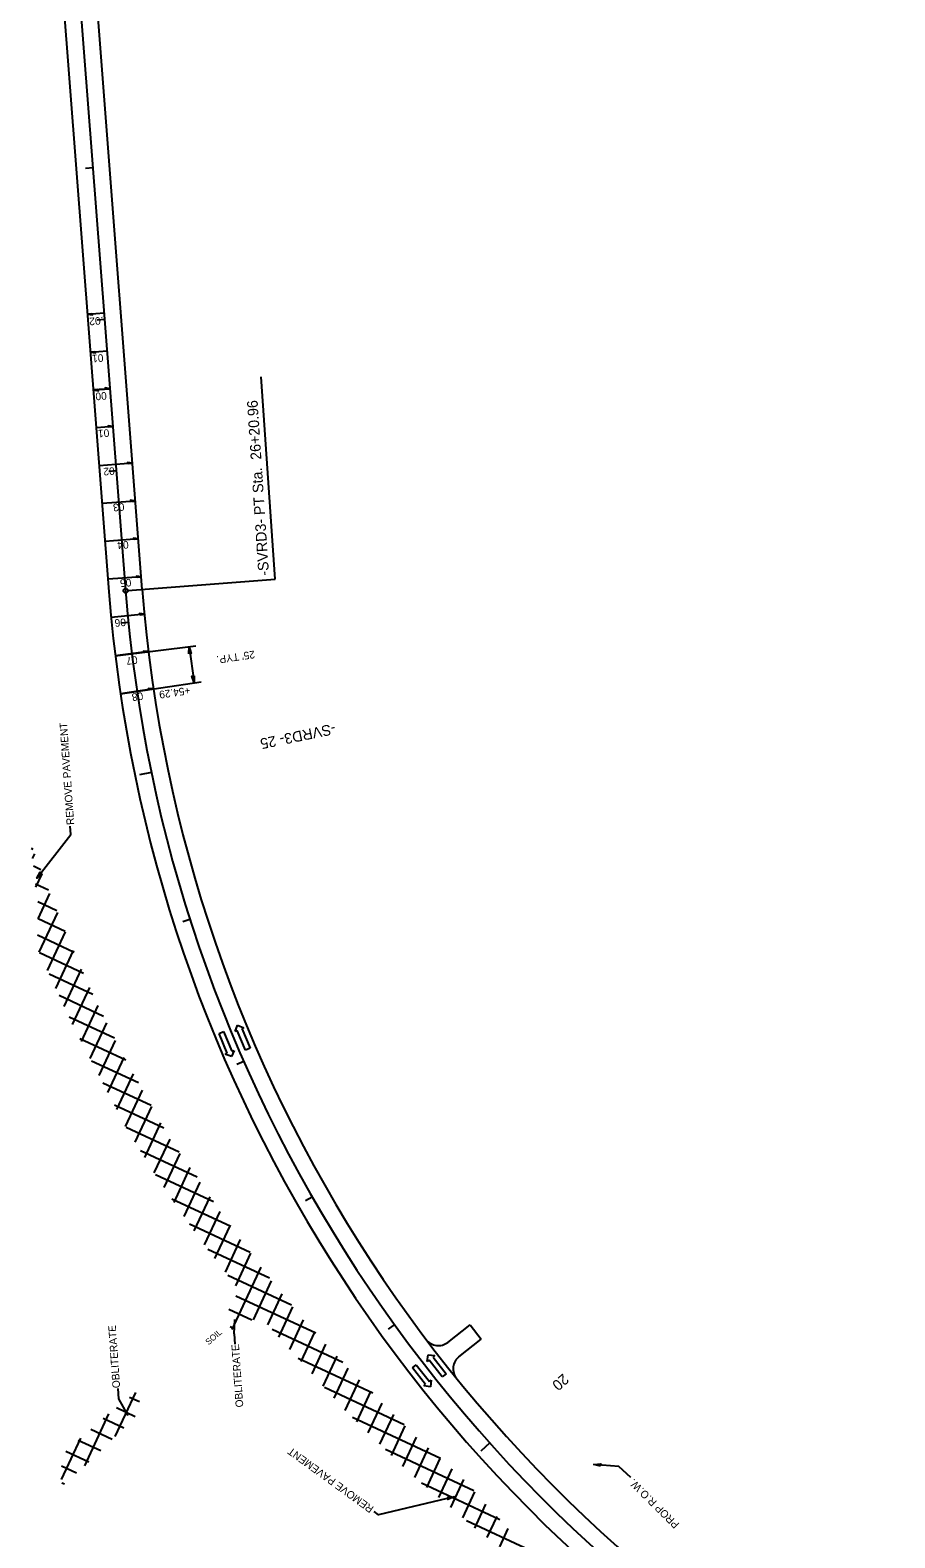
# Model space of a CAD drawing. Extents: x 2389099 to 2405615, y 552200 to 573532.
# Drawn here: x 2400508 to 2401078, y 564172 to 565164 of the extents above; entities that cross this region are included whole.
import ezdxf

# ---------------------------------------------------------------- set-up
doc = ezdxf.new("R2010")
doc.units = 0
for name, color, linetype in [('Old_Level_23', 7, 'Continuous'), ('Prop Dimension', 7, 'Continuous'), ('Prop Dimension Text', 7, 'Continuous'), ('Prop DSN Text', 7, 'Continuous'), ('Prop EOT', 7, 'Continuous'), ('Prop Hatching', 7, 'Continuous'), ('Prop Horizontal Alignment', 7, 'Continuous'), ('Prop Horizontal Alignment Curve and Spiral Data', 7, 'Continuous'), ('Prop Horizontal Alignment Station Label', 7, 'Continuous'), ('Prop Horizontal Alignment Tick Label', 7, 'Continuous'), ('Prop Horizontal Alignment Tick Large', 7, 'Continuous'), ('Prop Horizontal Alignment Tick Small', 7, 'Continuous'), ('Prop Lane Arrow Through CELL', 7, 'Continuous'), ('Prop Super Arrow 1 Lane CELL', 7, 'Continuous'), ('Prop Superelevation Label', 7, 'Continuous')]:
    doc.layers.add(name, color=color, linetype=linetype)

msp = doc.modelspace()

# ---------------------------------------------------------------- linework, layer by layer
at = {"layer": 'Prop Dimension'}
for p, q in [((2400564.55, 564752.49), (2400617.49, 564758.92)), ((2400613.05, 564758.38), (2400616.4, 564734.61)), ((2400567.92, 564727.43), (2400620.99, 564735.29))]:
    msp.add_line(p, q, dxfattribs=at)
for points in [[(2400612.91, 564753.81), (2400613.05, 564758.38), (2400614.47, 564754.01), (2400613.6, 564754.47)], [(2400616.54, 564739.17), (2400616.4, 564734.61), (2400614.97, 564738.98), (2400615.85, 564738.52)], [(2400516.37, 564609.1), (2400513, 564606.03), (2400515.14, 564610.09), (2400515.42, 564609.15)], [(2400783.06, 564198.7), (2400787.62, 564198.96), (2400783.39, 564197.16), (2400783.77, 564198.07)]]:
    msp.add_lwpolyline(points, close=True, dxfattribs=at)
for points in [[(2400513, 564606.03), (2400535.32, 564634.75), (2400534.93, 564640.32)], [(2400787.62, 564198.96), (2400737.73, 564187.12), (2400734.94, 564189.15)]]:
    msp.add_lwpolyline(points, dxfattribs=at)
at = {"layer": 'Prop DSN Text'}
for p, q in [((2400642.74, 564306.09), (2400643.16, 564315.56)), ((2400642.74, 564306.09), (2400643.21, 564299.38)), ((2400566.16, 564270.13), (2400566.63, 564263.42)), ((2400566.63, 564263.42), (2400572.68, 564252.41)), ((2400895.9, 564218.79), (2400879.46, 564220.24)), ((2400903.84, 564211.54), (2400895.9, 564218.79))]:
    msp.add_line(p, q, dxfattribs=at)
msp.add_lwpolyline([(2400883.87, 564219.08), (2400879.46, 564220.24), (2400884.03, 564220.64), (2400883.39, 564219.9)], close=True, dxfattribs=at)
at = {"layer": 'Prop EOT'}
for p, q in [((2400560.39, 564794.44), (2400416.1, 566667.86)), ((2400582.32, 564796.13), (2400442.32, 566613.9)), ((2400783.32, 564300.55), (2400798, 564312.04)), ((2400798, 564312.04), (2400805.4, 564302.59)), ((2400790.72, 564291.1), (2400805.4, 564302.59))]:
    msp.add_line(p, q, dxfattribs=at)
for centre, radius, start, end in [((2401518.55, 564868.23), 961, 184.40408, 241.98996), ((2401518.55, 564868.23), 939, 184.40408, 241.98996), ((2400777.16, 564308.43), 10, 217.05534, 308.04226), ((2400796.88, 564283.23), 10, 128.04226, 219.02904)]:
    msp.add_arc(centre, radius, start, end, dxfattribs=at)
at = {"layer": 'Prop Hatching'}
for p, q in [((2400510.49, 564624.99), (2400509.31, 564625.54)), ((2400510.1, 564618.92), (2400511.58, 564622.09)), ((2400515.52, 564611.61), (2400510.7, 564613.86)), ((2400512.33, 564600.05), (2400516.5, 564608.99)), ((2400520.61, 564598.2), (2400512.08, 564602.18)), ((2400513.67, 564579.26), (2400521.49, 564596.03)), ((2400526.12, 564584.6), (2400513.46, 564590.5)), ((2400531.63, 564571), (2400513.68, 564579.37)), ((2400514.5, 564557.38), (2400526.62, 564583.36)), ((2400537.53, 564557.21), (2400513.38, 564568.47)), ((2400519.86, 564545.2), (2400531.75, 564570.7)), ((2400543.63, 564543.33), (2400514.72, 564556.81)), ((2400525.39, 564533.41), (2400537.02, 564558.35)), ((2400530.93, 564521.62), (2400542.38, 564546.18)), ((2400549.81, 564529.42), (2400520.95, 564542.87)), ((2400556.86, 564515.09), (2400527.59, 564528.74)), ((2400536.47, 564509.83), (2400547.74, 564534)), ((2400542.21, 564498.5), (2400553.31, 564522.3)), ((2400563.91, 564500.77), (2400534.22, 564514.62)), ((2400548.03, 564487.31), (2400558.98, 564510.79)), ((2400571.48, 564486.21), (2400541.28, 564500.29)), ((2400553.85, 564476.12), (2400564.65, 564499.28)), ((2400559.67, 564464.93), (2400570.45, 564488.06)), ((2400579.76, 564471.31), (2400548.85, 564485.73)), ((2400565.48, 564453.75), (2400576.45, 564477.27)), ((2400588.13, 564456.38), (2400556.43, 564471.16)), ((2400571.3, 564442.56), (2400582.46, 564466.49)), ((2400596.52, 564441.43), (2400564, 564456.59)), ((2400577.58, 564432.36), (2400588.48, 564455.75)), ((2400606.58, 564425.71), (2400571.58, 564442.03)), ((2400583.88, 564422.2), (2400594.51, 564445.01)), ((2400590.2, 564412.11), (2400600.54, 564434.27)), ((2400618.34, 564409.19), (2400581.21, 564426.5)), ((2400596.7, 564402.39), (2400607.19, 564424.87)), ((2400629.09, 564393.14), (2400591.02, 564410.9)), ((2400603.2, 564392.66), (2400613.9, 564415.6)), ((2400609.86, 564383.28), (2400620.46, 564406.02)), ((2400640.54, 564376.77), (2400601.73, 564394.87)), ((2400616.53, 564373.93), (2400626.97, 564396.31)), ((2400653.33, 564359.77), (2400613.32, 564378.43)), ((2400623.24, 564364.65), (2400633.48, 564386.6)), ((2400630.1, 564355.7), (2400640.16, 564377.27)), ((2400636.96, 564346.76), (2400646.97, 564368.22)), ((2400666.12, 564342.77), (2400625.49, 564361.72)), ((2400643.83, 564337.81), (2400653.79, 564359.17)), ((2400641.47, 564309.09), (2400660.6, 564350.11)), ((2400680.52, 564325.02), (2400638.66, 564344.54)), ((2400655.48, 564315.48), (2400667.42, 564341.07)), ((2400696.55, 564306.52), (2400643.94, 564331.05)), ((2400664.92, 564312.05), (2400674.44, 564332.47)), ((2400654.39, 564315.14), (2400639.22, 564322.22)), ((2400672.19, 564304), (2400681.46, 564323.87)), ((2400643.21, 564309.32), (2400640.1, 564310.77)), ((2400714.32, 564287.2), (2400667.75, 564308.91)), ((2400679.47, 564295.94), (2400688.49, 564315.28)), ((2400686.75, 564287.89), (2400695.81, 564307.32)), ((2400694.03, 564279.83), (2400703.13, 564299.35)), ((2400733.92, 564267.02), (2400684.99, 564289.84)), ((2400701.31, 564271.78), (2400710.45, 564291.39)), ((2400708.59, 564263.73), (2400717.84, 564283.57)), ((2400754.56, 564246.36), (2400702.22, 564270.77)), ((2400715.89, 564255.74), (2400725.29, 564275.9)), ((2400723.47, 564248.33), (2400732.75, 564268.23)), ((2400564.42, 564238.5), (2400577.98, 564267.59)), ((2400580.47, 564261.34), (2400573.97, 564264.37)), ((2400731.05, 564240.92), (2400740.24, 564260.62)), ((2400544.43, 564219.31), (2400560.35, 564253.45)), ((2400570.1, 564244.11), (2400556.57, 564250.42)), ((2400577.69, 564251.6), (2400565.27, 564257.39)), ((2400778.49, 564224.17), (2400720.54, 564251.19)), ((2400738.65, 564233.55), (2400747.77, 564253.12)), ((2400562.51, 564236.62), (2400548.33, 564243.23)), ((2400746.25, 564226.2), (2400755.31, 564245.62)), ((2400529.23, 564210.37), (2400541.91, 564237.57)), ((2400547.1, 564221.73), (2400531.97, 564228.79)), ((2400554.91, 564229.12), (2400540.15, 564236.01)), ((2400800.56, 564202.85), (2400742.31, 564230.01)), ((2400753.86, 564218.84), (2400762.85, 564238.12)), ((2400761.56, 564211.69), (2400770.62, 564231.12)), ((2400539.08, 564214.44), (2400529.05, 564219.11)), ((2400769.5, 564205.07), (2400778.43, 564224.22)), ((2400777.45, 564198.45), (2400786.25, 564217.33)), ((2400785.4, 564191.83), (2400793.98, 564210.24)), ((2400531.06, 564207.15), (2400529.28, 564207.97)), ((2400817.71, 564183.82), (2400766.16, 564207.85)), ((2400793.31, 564185.14), (2400801.22, 564202.1)), ((2400801.16, 564178.31), (2400808.48, 564194.02)), ((2400837.12, 564163.73), (2400795.74, 564183.03)), ((2400809.35, 564172.21), (2400815.75, 564185.94)), ((2400817.5, 564166.02), (2400823.08, 564177.99))]:
    msp.add_line(p, q, dxfattribs=at)
at = {"layer": 'Prop Horizontal Alignment'}
msp.add_line((2400571.36, 564795.28), (2400413.17, 566849.18), dxfattribs=at)
msp.add_arc((2401518.55, 564868.23), 950, 184.40408, 241.98996, dxfattribs=at)
at = {"layer": 'Prop Horizontal Alignment Curve and Spiral Data'}
msp.add_line((2400669.76, 564802.86), (2400660.46, 564935.91), dxfattribs=at)
at = {"layer": 'Prop Horizontal Alignment Station Label'}
msp.add_line((2400572.85, 564795.4), (2400669.76, 564802.86), dxfattribs=at)
msp.add_circle((2400571.36, 564795.28), 1.5, dxfattribs=at)
at = {"layer": 'Prop Horizontal Alignment Tick Large'}
for p, q in [((2400588.29, 564675.59), (2400580.45, 564673.97)), ((2400810.96, 564234.34), (2400805, 564229.01))]:
    msp.add_line(p, q, dxfattribs=at)
at = {"layer": 'Prop Horizontal Alignment Tick Small'}
for p, q in [((2400549.93, 565073.49), (2400544.94, 565073.11)), ((2400557.61, 564973.79), (2400552.62, 564973.41)), ((2400565.29, 564874.09), (2400560.3, 564873.7)), ((2400573.2, 564774.4), (2400568.22, 564773.91)), ((2400613.68, 564578.92), (2400608.91, 564577.39)), ((2400649.08, 564485.44), (2400644.51, 564483.43)), ((2400694.12, 564396.21), (2400689.78, 564393.72)), ((2400748.27, 564312.2), (2400744.22, 564309.27))]:
    msp.add_line(p, q, dxfattribs=at)
at = {"layer": 'Prop Lane Arrow Through CELL'}
for p, q in [((2400643.36, 564505.18), (2400644.99, 564509.29)), ((2400644.99, 564509.29), (2400649.16, 564507.64)), ((2400649.16, 564507.64), (2400647.78, 564507.05)), ((2400647.78, 564507.05), (2400653.25, 564494.16)), ((2400632.79, 564503.76), (2400635.83, 564505.04)), ((2400638.23, 564490.86), (2400632.79, 564503.76)), ((2400635.83, 564505.04), (2400641.27, 564492.14)), ((2400644.74, 564505.77), (2400643.36, 564505.18)), ((2400650.21, 564492.87), (2400644.74, 564505.77)), ((2400636.85, 564490.28), (2400638.23, 564490.86)), ((2400641.02, 564488.62), (2400636.85, 564490.28)), ((2400642.66, 564492.72), (2400641.02, 564488.62)), ((2400641.27, 564492.14), (2400642.66, 564492.72)), ((2400653.25, 564494.16), (2400650.21, 564492.87)), ((2400769.86, 564287.94), (2400770.35, 564292.33)), ((2400771.04, 564288.86), (2400769.86, 564287.94)), ((2400770.35, 564292.33), (2400774.81, 564291.84)), ((2400779.71, 564277.87), (2400771.04, 564288.86)), ((2400774.81, 564291.84), (2400773.63, 564290.91)), ((2400773.63, 564290.91), (2400782.3, 564279.91)), ((2400760.04, 564283.78), (2400762.63, 564285.81)), ((2400768.69, 564272.77), (2400760.04, 564283.78)), ((2400762.63, 564285.81), (2400771.28, 564274.81)), ((2400782.3, 564279.91), (2400779.71, 564277.87)), ((2400767.51, 564271.84), (2400768.69, 564272.77)), ((2400771.97, 564271.34), (2400767.51, 564271.84)), ((2400771.28, 564274.81), (2400772.46, 564275.73)), ((2400772.46, 564275.73), (2400771.97, 564271.34))]:
    msp.add_line(p, q, dxfattribs=at)
at = {"layer": 'Prop Super Arrow 1 Lane CELL'}
for p, q in [((2400546.31, 564977.23), (2400557.28, 564978.07)), ((2400548.23, 564952.3), (2400559.2, 564953.14)), ((2400561.12, 564928.22), (2400550.15, 564927.37)), ((2400550.15, 564927.37), (2400561.12, 564928.22)), ((2400563.04, 564903.29), (2400552.07, 564902.45)), ((2400575.92, 564879.21), (2400553.99, 564877.52)), ((2400577.84, 564854.28), (2400555.91, 564852.59)), ((2400579.76, 564829.36), (2400557.83, 564827.67)), ((2400581.68, 564804.43), (2400559.75, 564802.74)), ((2400583.73, 564779.71), (2400561.83, 564777.64)), ((2400586.39, 564755.14), (2400564.55, 564752.49)), ((2400589.68, 564730.65), (2400567.92, 564727.43))]:
    msp.add_line(p, q, dxfattribs=at)
for points in [[(2400546.31, 564977.23), (2400549.57, 564976.74), (2400549.01, 564977.43)], [(2400548.23, 564952.3), (2400551.49, 564951.81), (2400550.93, 564952.51)], [(2400550.15, 564927.37), (2400553.41, 564926.89), (2400552.85, 564927.58)], [(2400561.12, 564928.22), (2400557.86, 564928.7), (2400558.42, 564928.01)], [(2400563.04, 564903.29), (2400559.78, 564903.78), (2400560.34, 564903.08)], [(2400575.92, 564879.21), (2400572.67, 564879.7), (2400573.23, 564879)], [(2400577.84, 564854.28), (2400574.59, 564854.77), (2400575.15, 564854.08)], [(2400579.76, 564829.36), (2400576.51, 564829.84), (2400577.07, 564829.15)], [(2400581.68, 564804.43), (2400578.43, 564804.92), (2400578.99, 564804.22)], [(2400583.73, 564779.71), (2400580.47, 564780.14), (2400581.04, 564779.45)], [(2400586.39, 564755.14), (2400583.11, 564755.48), (2400583.7, 564754.82)], [(2400589.68, 564730.65), (2400586.4, 564730.91), (2400587.01, 564730.26)]]:
    msp.add_lwpolyline(points, close=True, dxfattribs=at)

# ---------------------------------------------------------------- texts
at = {"layer": 'Old_Level_23'}
msp.add_text('SOIL', height=4, rotation=41.3308, dxfattribs=at).set_placement((2400625.98, 564298.54))
at = {"layer": 'Prop Dimension Text'}
for s, rotation, p in [("25' TYP.", 188.3766, (2400656.01, 564755.86)), ('+54.29', 188.3766, (2400613.54, 564732.17)), ('REMOVE PAVEMENT', 94, (2400537.52, 564641.24)), ('OBLITERATE', 94, (2400567.74, 564270.6)), ('OBLITERATE', 94, (2400648.81, 564257.95)), ('REMOVE PAVEMENT', 144, (2400735.05, 564192))]:
    msp.add_text(s, height=5, rotation=rotation, dxfattribs=at).set_placement(p)
at = {"layer": 'Prop DSN Text'}
msp.add_text('PROP R.O.W.', height=5, rotation=135.43536, dxfattribs=at).set_placement((2400936.12, 564181.11))
at = {"layer": 'Prop Horizontal Alignment Station Label'}
msp.add_text('-SVRD3- PT Sta.  26+20.96', height=7, rotation=93.77438, dxfattribs=at).set_placement((2400665.74, 564805.33))
at = {"layer": 'Prop Horizontal Alignment Tick Label'}
for s, rotation, p in [('-SVRD3- 25', 191.69947, (2400708.82, 564707.97)), ('20', 221.85515, (2400859.17, 564280.37))]:
    msp.add_text(s, height=7, rotation=rotation, dxfattribs=at).set_placement(p)
at = {"layer": 'Prop Superelevation Label'}
for s, rotation, p in [('.02', 184.40408, (2400556.51, 564975.56)), ('01', 184.40408, (2400556.52, 564951.02)), ('00', 4.40408, (2400551.68, 564920.52)), ('01', 184.40408, (2400560.38, 564901.62)), ('02', 184.40408, (2400563.94, 564876.6)), ('03', 184.40408, (2400570.31, 564852.97)), ('04', 184.40408, (2400573.09, 564828.08)), ('05', 184.40408, (2400574.86, 564803.16)), ('06', 185.40942, (2400571.27, 564777.08)), ('07', 186.91721, (2400578.85, 564752.29)), ('08', 188.42499, (2400582.47, 564728.54))]:
    msp.add_text(s, height=5, rotation=rotation, dxfattribs=at).set_placement(p)

doc.saveas('drawing.dxf')
